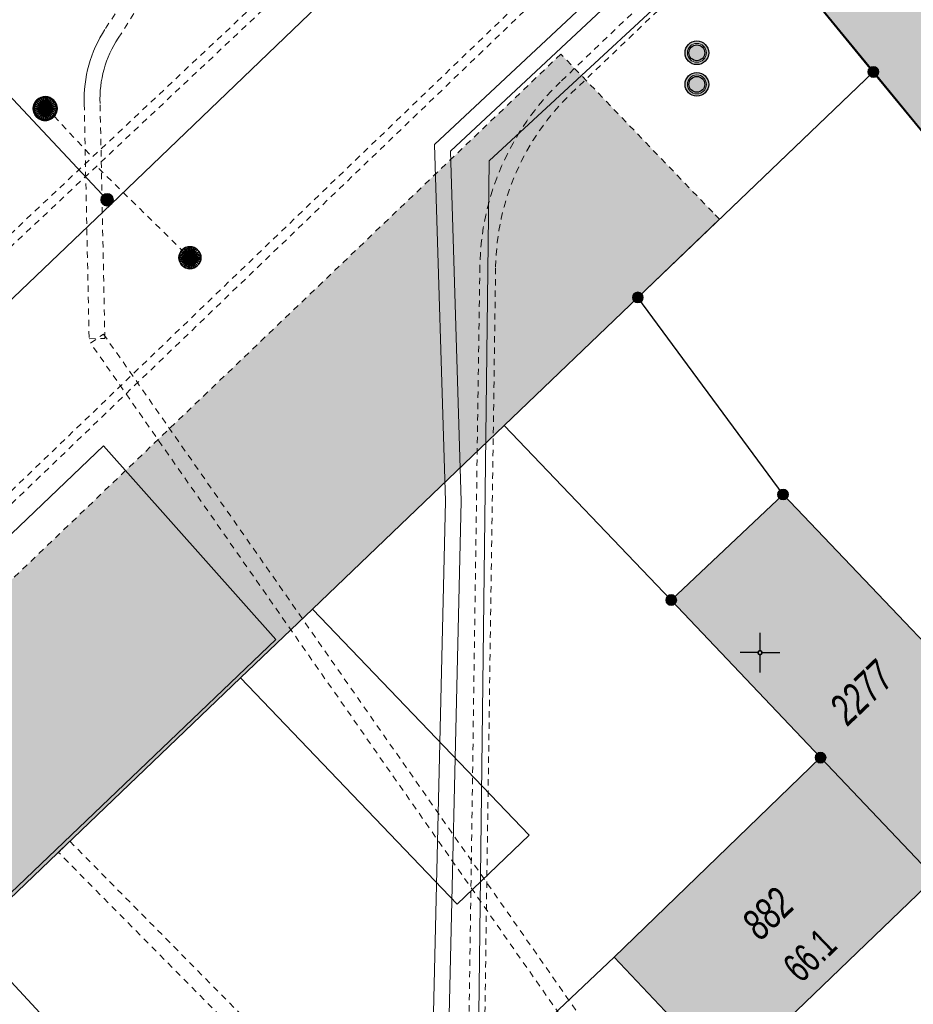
# Model space of a CAD drawing. Header units: metres. Extents: x 2695560 to 2696939, y 1260491 to 1262050.
# Tile 475 of 656: x 2695803 to 2695831, y 1261164 to 1261195. Entities that reach past the tile are written whole.
import ezdxf

# ---------------------------------------------------------------- set-up
doc = ezdxf.new("R2010")
doc.units = ezdxf.units.M
doc.linetypes.add('AUSGEZOGEN', pattern=[0])
doc.linetypes.add('VERDECKT2_S2', pattern=[0.36, 0.2, -0.16])
for name, color, linetype in [('XR$1$AV_Flächen (EO)', 7, 'AUSGEZOGEN'), ('XR$1$AV_Gebäudeflächen (BB)', 7, 'AUSGEZOGEN'), ('XR$1$AV_Gebäudeflächen (EO)', 7, 'AUSGEZOGEN'), ('XR$1$AV_Grenzpunkte', 7, 'AUSGEZOGEN'), ('XR$1$AV_Haus-Nr.', 7, 'AUSGEZOGEN'), ('XR$1$AV_Koordinatennetzpunkte', 7, 'AUSGEZOGEN'), ('XR$1$AV_Linien (BB)', 7, 'AUSGEZOGEN'), ('XR$1$AV_Versicherung-Nr.', 7, 'AUSGEZOGEN'), ('XR$1$AW_LK_Einlaufschacht alt', 24, 'AUSGEZOGEN'), ('XR$1$AW_LK_Schachtdeckel', 24, 'AUSGEZOGEN'), ('XR$1$Liegenschaftsgrenzen', 7, 'AUSGEZOGEN'), ('XR$1$PFAV', 255, 'AUSGEZOGEN'), ('XR$1$PFAW', 255, 'AUSGEZOGEN'), ('XR$1$PFWA', 255, 'AUSGEZOGEN'), ('XR$1$WA_LK_Absperrarmatur', 171, 'AUSGEZOGEN'), ('XR$1$WA_LK_Piezometer', 171, 'AUSGEZOGEN')]:
    doc.layers.add(name, color=color, linetype=linetype)
for name, color, linetype, lineweight in [('XR$2$ABW-Flaeche-oberirdisch', 6, 'AUSGEZOGEN', 18), ('XR$2$ABW-Linie-M-ungenau-tot', 6, 'AUSGEZOGEN', 18), ('XR$2$ABW-Linie-R-ungenau', 4, 'VERDECKT2_S2', 18), ('XR$2$ABW-LinieFlaeche-R-ungenau', 4, 'VERDECKT2_S2', 18), ('XR$2$ABW-Punkt', 6, 'AUSGEZOGEN', 18), ('XR$2$ELE-LinieFlaeche-ungenau', 1, 'VERDECKT2_S2', 18), ('XR$2$FER-Linie-genau', 30, 'AUSGEZOGEN', 18), ('XR$2$KOM-Linie-U-genau', 91, 'AUSGEZOGEN', 18), ('XR$2$WAS-Linie-genau', 5, 'AUSGEZOGEN', 18), ('XR$2$WAS-Punkt', 5, 'AUSGEZOGEN', 18)]:
    doc.layers.add(name, color=color, linetype=linetype, lineweight=lineweight)
doc.styles.add('ARIAL', font='arial.ttf')

# ---------------------------------------------------------------- blocks, each defined once
blk = doc.blocks.new('COMPLEXOBJECT_36')
at = {"layer": 'XR$1$AV_Linien (BB)', "color": 7, "linetype": 'AUSGEZOGEN', "transparency": 33554687}
blk.add_lwpolyline([(5820.378, 11165.35), (5816.673, 11161.845), (5816.985, 11159.163), (5820.658, 11155.35), (5825.331, 11150.484), (5832.294, 11143.298), (5835.478, 11140.003)], dxfattribs=at)
blk.add_arc((5836.538, 11141.028), 1.474, 224.0446, 313.6947, dxfattribs=at)
blk = doc.blocks.new('COMPLEXOBJECT_332')
at = {"layer": 'XR$1$AV_Linien (BB)', "color": 7, "linetype": 'AUSGEZOGEN', "transparency": 33554687}
blk.add_lwpolyline([(5757.09, 11124.929), (5780.161, 11147.021), (5799.968, 11165.987), (5808.077, 11157.223), (5813.076, 11156.026), (5816.613, 11152.343), (5821.719, 11147.027), (5828.696, 11139.827), (5831.99, 11136.417)], dxfattribs=at)
blk = doc.blocks.new('COMPLEXOBJECT_706')
at = {"layer": 'XR$1$AV_Linien (BB)', "color": 7, "linetype": 'AUSGEZOGEN', "transparency": 33554687}
blk.add_lwpolyline([(5828.588, 11193.391), (5824.78, 11198.04), (5850.556, 11221.921), (5868.652, 11204.008), (5879.831, 11192.143), (5876.721, 11189.173), (5860.305, 11173.495), (5859.437, 11172.667)], dxfattribs=at)
blk = doc.blocks.new('BAV15')
at = {"layer": 'XR$1$PFAV', "transparency": 33554687}
blk.add_hatch(color=7, dxfattribs=at).paths.add_polyline_path([(0.5, 0), (0.49, 0.101), (0.459, 0.197), (0.41, 0.286), (0.344, 0.362), (0.264, 0.424), (0.174, 0.469), (0.076, 0.494), (-0.025, 0.499), (-0.125, 0.484), (-0.22, 0.449), (-0.306, 0.395), (-0.379, 0.326), (-0.437, 0.243), (-0.477, 0.15), (-0.497, 0.051), (-0.497, -0.051), (-0.477, -0.15), (-0.437, -0.243), (-0.379, -0.326), (-0.306, -0.395), (-0.22, -0.449), (-0.125, -0.484), (-0.025, -0.499), (0.076, -0.494), (0.174, -0.469), (0.264, -0.424), (0.344, -0.362), (0.41, -0.286), (0.459, -0.197), (0.49, -0.101)])
at = {"color": 7, "transparency": 33554687}
for start, end in [(90, 270), (270, 90)]:
    blk.add_arc((0, 0), 0.5, start, end, dxfattribs=at)
at = {"layer": 'XR$1$PFAV', "transparency": 33554687}
blk.add_circle((0, 0), 0.5, dxfattribs=at)
blk = doc.blocks.new('BAV2041')
at = {"color": 7, "transparency": 33554687}
for p, q in [((0, 0.5), (0, 0.05)), ((-0.05, 0), (-0.5, 0)), ((0.05, 0), (0.5, 0)), ((0, -0.05), (0, -0.5))]:
    blk.add_line(p, q, dxfattribs=at)
blk.add_circle((0, 0), 0.05, dxfattribs=at)
for start, end in [(90, 270), (270, 90)]:
    blk.add_arc((0, 0), 0.05, start, end, dxfattribs=at)
blk = doc.blocks.new('BAW2089')
at = {"layer": 'XR$1$PFAW', "transparency": 33554687}
blk.add_hatch(color=7, dxfattribs=at).paths.add_polyline_path([(-0.5, 0.5), (-0.5, -0.5), (0.5, -0.5), (0.5, 0.5)])
at = {"transparency": 33554687}
blk.add_lwpolyline([(-0.5, 0.5), (0.5, 0.5), (0.5, -0.5), (-0.5, -0.5), (-0.5, 0.5)], close=True, dxfattribs=at)
at = {"layer": 'XR$1$PFAW', "transparency": 33554687}
blk.add_lwpolyline([(-0.5, 0.5), (0.5, 0.5), (0.5, -0.5), (-0.5, -0.5), (-0.5, 0.5)], close=True, dxfattribs=at)
blk = doc.blocks.new('BAW2088')
at = {"layer": 'XR$1$PFAW', "transparency": 33554687}
blk.add_hatch(color=253, dxfattribs=at).paths.add_polyline_path([(0.51, 0), (0.5, 0.101), (0.47, 0.197), (0.421, 0.286), (0.355, 0.362), (0.275, 0.424), (0.184, 0.469), (0.086, 0.494), (-0.015, 0.499), (-0.115, 0.484), (-0.21, 0.449), (-0.296, 0.395), (-0.369, 0.326), (-0.427, 0.243), (-0.467, 0.15), (-0.487, 0.051), (-0.487, -0.051), (-0.467, -0.15), (-0.427, -0.243), (-0.369, -0.326), (-0.296, -0.395), (-0.21, -0.449), (-0.115, -0.484), (-0.015, -0.499), (0.086, -0.494), (0.184, -0.469), (0.275, -0.424), (0.355, -0.362), (0.421, -0.286), (0.47, -0.197), (0.5, -0.101)])
at = {"transparency": 33554687}
for start, end in [(91.1948, 268.8052), (268.8052, 91.1948)]:
    blk.add_arc((0.01, 0), 0.5, start, end, dxfattribs=at)
at = {"layer": 'XR$1$PFAW', "transparency": 33554687}
blk.add_circle((0.01, 0), 0.5, dxfattribs=at)
blk = doc.blocks.new('BWA1376')
at = {"true_color": 0x000000, "transparency": 33554687}
h = blk.add_hatch(color=18, dxfattribs=at)
h.paths.add_polyline_path([(0.5, 0), (0.49, 0.101), (0.459, 0.197), (0.41, 0.286), (0.344, 0.362), (0.264, 0.424), (0.174, 0.469), (0.076, 0.494), (-0.025, 0.499), (-0.125, 0.484), (-0.22, 0.449), (-0.306, 0.395), (-0.379, 0.326), (-0.437, 0.243), (-0.477, 0.15), (-0.497, 0.051), (-0.497, -0.051), (-0.477, -0.15), (-0.437, -0.243), (-0.379, -0.326), (-0.306, -0.395), (-0.22, -0.449), (-0.125, -0.484), (-0.025, -0.499), (0.076, -0.494), (0.174, -0.469), (0.264, -0.424), (0.344, -0.362), (0.41, -0.286), (0.459, -0.197), (0.49, -0.101)])
h.paths.add_polyline_path([(0.326, 0.067), (0.333, 0), (0.326, -0.067), (0.306, -0.131), (0.273, -0.19), (0.229, -0.241), (0.176, -0.283), (0.116, -0.312), (0.05, -0.329), (-0.017, -0.333), (-0.083, -0.322), (-0.147, -0.299), (-0.204, -0.263), (-0.253, -0.217), (-0.291, -0.162), (-0.318, -0.1), (-0.331, -0.034), (-0.331, 0.034), (-0.318, 0.1), (-0.291, 0.162), (-0.253, 0.217), (-0.204, 0.263), (-0.147, 0.299), (-0.083, 0.322), (-0.017, 0.333), (0.05, 0.329), (0.116, 0.312), (0.176, 0.283), (0.229, 0.241), (0.273, 0.19), (0.306, 0.131)], flags=16)
at = {"layer": 'XR$1$PFWA', "transparency": 33554687}
blk.add_hatch(color=7, dxfattribs=at).paths.add_polyline_path([(0.5, 0), (0.49, 0.101), (0.459, 0.197), (0.41, 0.286), (0.344, 0.362), (0.264, 0.424), (0.174, 0.469), (0.076, 0.494), (-0.025, 0.499), (-0.125, 0.484), (-0.22, 0.449), (-0.306, 0.395), (-0.379, 0.326), (-0.437, 0.243), (-0.477, 0.15), (-0.497, 0.051), (-0.497, -0.051), (-0.477, -0.15), (-0.437, -0.243), (-0.379, -0.326), (-0.306, -0.395), (-0.22, -0.449), (-0.125, -0.484), (-0.025, -0.499), (0.076, -0.494), (0.174, -0.469), (0.264, -0.424), (0.344, -0.362), (0.41, -0.286), (0.459, -0.197), (0.49, -0.101)])
at = {"transparency": 33554687}
for radius in [0.5, 0.333]:
    blk.add_circle((0, 0), radius, dxfattribs=at)
blk = doc.blocks.new('BWA965')
at = {"layer": 'XR$1$PFWA', "transparency": 33554687}
blk.add_hatch(color=7, dxfattribs=at).paths.add_polyline_path([(0, 0.5), (-0.051, 0.497), (-0.101, 0.49), (-0.15, 0.477), (-0.197, 0.459), (-0.243, 0.437), (-0.286, 0.41), (-0.326, 0.379), (-0.362, 0.344), (-0.395, 0.306), (-0.424, 0.264), (-0.449, 0.22), (-0.469, 0.174), (-0.484, 0.125), (-0.494, 0.076), (-0.499, 0.025), (-0.499, -0.025), (-0.494, -0.076), (-0.484, -0.125), (-0.469, -0.174), (-0.449, -0.22), (-0.424, -0.264), (-0.395, -0.306), (-0.362, -0.344), (-0.326, -0.379), (-0.286, -0.41), (-0.243, -0.437), (-0.197, -0.459), (-0.15, -0.477), (-0.101, -0.49), (-0.051, -0.497), (0, -0.5), (0.051, -0.497), (0.101, -0.49), (0.15, -0.477), (0.197, -0.459), (0.243, -0.437), (0.286, -0.41), (0.326, -0.379), (0.362, -0.344), (0.395, -0.306), (0.424, -0.264), (0.449, -0.22), (0.469, -0.174), (0.484, -0.125), (0.494, -0.076), (0.499, -0.025), (0.499, 0.025), (0.494, 0.076), (0.484, 0.125), (0.469, 0.174), (0.449, 0.22), (0.424, 0.264), (0.395, 0.306), (0.362, 0.344), (0.326, 0.379), (0.286, 0.41), (0.243, 0.437), (0.197, 0.459), (0.15, 0.477), (0.101, 0.49), (0.051, 0.497)])
at = {"transparency": 33554687}
blk.add_line((0, 0.5), (0, -0.5), dxfattribs=at)
for start, end in [(90, 270), (270, 90)]:
    blk.add_arc((0, 0), 0.5, start, end, dxfattribs=at)
blk = doc.blocks.new('WAS-ABSPERRORGAN')
at = {"layer": 'XR$2$WAS-Punkt', "linetype": 'AUSGEZOGEN', "transparency": 33554687}
for p, q in [((0, 200, 2500), (0, -200, 2500)), ((0, 0), (0, 0))]:
    blk.add_line(p, q, dxfattribs=at)
blk.add_circle((0, 0, 502500), 200, dxfattribs=at)
blk = doc.blocks.new('WAS-SCHACHT')
at = {"layer": 'XR$2$WAS-Punkt', "linetype": 'AUSGEZOGEN', "transparency": 33554687}
blk.add_circle((0, 0, 502500), 300, dxfattribs=at)
blk = doc.blocks.new('ABW-SCHLAMMSAMMLER_RUND')
at = {"layer": 'XR$2$ABW-Punkt', "linetype": 'AUSGEZOGEN', "lineweight": 13, "transparency": 33554687}
for p, q in [((-70, 75, 2500), (70, 75, 2500)), ((-70, -75, 2500), (70, -75, 2500))]:
    blk.add_line(p, q, dxfattribs=at)
blk.add_polyline3d([(90, 0, 2500), (0, 0, 2500), (-90, 0, 2500)], dxfattribs=at)
at = {"layer": 'XR$2$ABW-Punkt', "linetype": 'AUSGEZOGEN', "lineweight": 25, "transparency": 33554687}
for points in [[(-147, 29, 2500), (0, 0, 2500), (-150, 0, 2500)], [(-147, 29), (0, 0), (-150, 0)], [(-147, 29, 2500), (-147, 29), (-150, 0), (-150, 0, 2500)], [(-150, 0, 2500), (0, 0, 2500), (-147, -29, 2500)], [(-150, 0), (0, 0), (-147, -29)], [(-139, 57, 2500), (0, 0, 2500), (-147, 29, 2500)], [(-139, 57), (0, 0), (-147, 29)], [(-139, 57, 2500), (-139, 57), (-147, 29), (-147, 29, 2500)], [(-147, -29, 2500), (0, 0, 2500), (-139, -57, 2500)], [(-147, -29), (0, 0), (-139, -57)], [(-125, 83, 2500), (0, 0, 2500), (-139, 57, 2500)], [(-125, 83), (0, 0), (-139, 57)], [(-125, 83, 2500), (-125, 83), (-139, 57), (-139, 57, 2500)], [(-139, -57, 2500), (0, 0, 2500), (-125, -83, 2500)], [(-139, -57), (0, 0), (-125, -83)], [(-106, 106, 2500), (0, 0, 2500), (-125, 83, 2500)], [(-106, 106), (0, 0), (-125, 83)], [(-106, 106, 2500), (-106, 106), (-125, 83), (-125, 83, 2500)], [(-125, -83, 2500), (0, 0, 2500), (-106, -106, 2500)], [(-125, -83), (0, 0), (-106, -106)], [(-83, 125, 2500), (0, 0, 2500), (-106, 106, 2500)], [(-83, 125), (0, 0), (-106, 106)], [(-83, 125, 2500), (-83, 125), (-106, 106), (-106, 106, 2500)], [(-106, -106, 2500), (0, 0, 2500), (-83, -125, 2500)], [(-106, -106), (0, 0), (-83, -125)], [(-57, 139, 2500), (0, 0, 2500), (-83, 125, 2500)], [(-57, 139), (0, 0), (-83, 125)], [(-57, 139, 2500), (-57, 139), (-83, 125), (-83, 125, 2500)], [(-83, -125, 2500), (0, 0, 2500), (-57, -139, 2500)], [(-83, -125), (0, 0), (-57, -139)], [(-29, 147, 2500), (0, 0, 2500), (-57, 139, 2500)], [(-29, 147), (0, 0), (-57, 139)], [(-29, 147, 2500), (-29, 147), (-57, 139), (-57, 139, 2500)], [(-57, -139, 2500), (0, 0, 2500), (-29, -147, 2500)], [(-57, -139), (0, 0), (-29, -147)], [(0, 150, 2500), (0, 0, 2500), (-29, 147, 2500)], [(0, 150), (0, 0), (-29, 147)], [(0, 150, 2500), (0, 150), (-29, 147), (-29, 147, 2500)], [(-29, -147, 2500), (0, 0, 2500), (0, -150, 2500)], [(-29, -147), (0, 0), (0, -150)], [(29, 147, 2500), (0, 0, 2500), (0, 150, 2500)], [(29, 147), (0, 0), (0, 150)], [(29, 147, 2500), (29, 147), (0, 150), (0, 150, 2500)], [(57, 139, 2500), (0, 0, 2500), (29, 147, 2500)], [(57, 139), (0, 0), (29, 147)], [(83, 125, 2500), (0, 0, 2500), (57, 139, 2500)], [(83, 125), (0, 0), (57, 139)], [(106, 106, 2500), (0, 0, 2500), (83, 125, 2500)], [(106, 106), (0, 0), (83, 125)], [(125, 83, 2500), (0, 0, 2500), (106, 106, 2500)], [(125, 83), (0, 0), (106, 106)], [(139, 57, 2500), (0, 0, 2500), (125, 83, 2500)], [(139, 57), (0, 0), (125, 83)], [(147, 29, 2500), (0, 0, 2500), (139, 57, 2500)], [(147, 29), (0, 0), (139, 57)], [(150, 0, 2500), (0, 0, 2500), (147, 29, 2500)], [(150, 0), (0, 0), (147, 29)], [(0, -150, 2500), (0, 0, 2500), (29, -147, 2500)], [(29, -147, 2500), (0, 0, 2500), (57, -139, 2500)], [(57, -139, 2500), (0, 0, 2500), (83, -125, 2500)], [(83, -125, 2500), (0, 0, 2500), (106, -106, 2500)], [(106, -106, 2500), (0, 0, 2500), (125, -83, 2500)], [(125, -83, 2500), (0, 0, 2500), (139, -57, 2500)], [(139, -57, 2500), (0, 0, 2500), (147, -29, 2500)], [(147, -29, 2500), (0, 0, 2500), (150, 0, 2500)], [(0, -150), (0, 0), (29, -147)], [(29, -147), (0, 0), (57, -139)], [(57, -139), (0, 0), (83, -125)], [(83, -125), (0, 0), (106, -106)], [(106, -106), (0, 0), (125, -83)], [(125, -83), (0, 0), (139, -57)], [(139, -57), (0, 0), (147, -29)], [(147, -29), (0, 0), (150, 0)], [(57, 139, 2500), (57, 139), (29, 147), (29, 147, 2500)], [(83, 125, 2500), (83, 125), (57, 139), (57, 139, 2500)], [(106, 106, 2500), (106, 106), (83, 125), (83, 125, 2500)], [(125, 83, 2500), (125, 83), (106, 106), (106, 106, 2500)], [(139, 57, 2500), (139, 57), (125, 83), (125, 83, 2500)], [(147, 29, 2500), (147, 29), (139, 57), (139, 57, 2500)], [(150, 0, 2500), (150, 0), (147, 29), (147, 29, 2500)], [(-150, 0, 2500), (-150, 0), (-147, -29), (-147, -29, 2500)], [(-147, -29, 2500), (-147, -29), (-139, -57), (-139, -57, 2500)], [(-139, -57, 2500), (-139, -57), (-125, -83), (-125, -83, 2500)], [(-125, -83, 2500), (-125, -83), (-106, -106), (-106, -106, 2500)], [(-106, -106, 2500), (-106, -106), (-83, -125), (-83, -125, 2500)], [(-83, -125, 2500), (-83, -125), (-57, -139), (-57, -139, 2500)], [(-57, -139, 2500), (-57, -139), (-29, -147), (-29, -147, 2500)], [(-29, -147, 2500), (-29, -147), (0, -150), (0, -150, 2500)], [(0, -150, 2500), (0, -150), (29, -147), (29, -147, 2500)], [(29, -147, 2500), (29, -147), (57, -139), (57, -139, 2500)], [(57, -139, 2500), (57, -139), (83, -125), (83, -125, 2500)], [(83, -125, 2500), (83, -125), (106, -106), (106, -106, 2500)], [(106, -106, 2500), (106, -106), (125, -83), (125, -83, 2500)], [(125, -83, 2500), (125, -83), (139, -57), (139, -57, 2500)], [(139, -57, 2500), (139, -57), (147, -29), (147, -29, 2500)], [(147, -29, 2500), (147, -29), (150, 0), (150, 0, 2500)]]:
    blk.add_3dface(points, dxfattribs=at)
blk = doc.blocks.new('ABW-EINLAUFSCHACHT_RUND')
at = {"layer": 'XR$2$ABW-Linie-M-ungenau-tot', "linetype": 'AUSGEZOGEN', "lineweight": 25, "transparency": 33554687}
for points in [[(-147, 29, 2500), (0, 0, 2500), (-150, 0, 2500)], [(-147, 29), (0, 0), (-150, 0)], [(-147, 29, 2500), (-147, 29), (-150, 0), (-150, 0, 2500)], [(-150, 0, 2500), (0, 0, 2500), (-147, -29, 2500)], [(-150, 0), (0, 0), (-147, -29)], [(-150, 0, 2500), (-150, 0), (-147, -29), (-147, -29, 2500)], [(-139, 57, 2500), (0, 0, 2500), (-147, 29, 2500)], [(-139, 57), (0, 0), (-147, 29)], [(-139, 57, 2500), (-139, 57), (-147, 29), (-147, 29, 2500)], [(-147, -29, 2500), (0, 0, 2500), (-139, -57, 2500)], [(-147, -29), (0, 0), (-139, -57)], [(-125, 83, 2500), (0, 0, 2500), (-139, 57, 2500)], [(-125, 83), (0, 0), (-139, 57)], [(-125, 83, 2500), (-125, 83), (-139, 57), (-139, 57, 2500)], [(-139, -57, 2500), (0, 0, 2500), (-125, -83, 2500)], [(-139, -57), (0, 0), (-125, -83)], [(-106, 106, 2500), (0, 0, 2500), (-125, 83, 2500)], [(-106, 106), (0, 0), (-125, 83)], [(-106, 106, 2500), (-106, 106), (-125, 83), (-125, 83, 2500)], [(-125, -83, 2500), (0, 0, 2500), (-106, -106, 2500)], [(-125, -83), (0, 0), (-106, -106)], [(-83, 125, 2500), (0, 0, 2500), (-106, 106, 2500)], [(-83, 125), (0, 0), (-106, 106)], [(-83, 125, 2500), (-83, 125), (-106, 106), (-106, 106, 2500)], [(-106, -106, 2500), (0, 0, 2500), (-83, -125, 2500)], [(-106, -106), (0, 0), (-83, -125)], [(-57, 139, 2500), (0, 0, 2500), (-83, 125, 2500)], [(-57, 139), (0, 0), (-83, 125)], [(-57, 139, 2500), (-57, 139), (-83, 125), (-83, 125, 2500)], [(-83, -125, 2500), (0, 0, 2500), (-57, -139, 2500)], [(-83, -125), (0, 0), (-57, -139)], [(-29, 147, 2500), (0, 0, 2500), (-57, 139, 2500)], [(-29, 147), (0, 0), (-57, 139)], [(-29, 147, 2500), (-29, 147), (-57, 139), (-57, 139, 2500)], [(-57, -139, 2500), (0, 0, 2500), (-29, -147, 2500)], [(-57, -139), (0, 0), (-29, -147)], [(0, 150, 2500), (0, 0, 2500), (-29, 147, 2500)], [(0, 150), (0, 0), (-29, 147)], [(0, 150, 2500), (0, 150), (-29, 147), (-29, 147, 2500)], [(-29, -147, 2500), (0, 0, 2500), (0, -150, 2500)], [(-29, -147), (0, 0), (0, -150)], [(29, 147, 2500), (0, 0, 2500), (0, 150, 2500)], [(29, 147), (0, 0), (0, 150)], [(29, 147, 2500), (29, 147), (0, 150), (0, 150, 2500)], [(57, 139, 2500), (0, 0, 2500), (29, 147, 2500)], [(57, 139), (0, 0), (29, 147)], [(83, 125, 2500), (0, 0, 2500), (57, 139, 2500)], [(83, 125), (0, 0), (57, 139)], [(106, 106, 2500), (0, 0, 2500), (83, 125, 2500)], [(106, 106), (0, 0), (83, 125)], [(125, 83, 2500), (0, 0, 2500), (106, 106, 2500)], [(125, 83), (0, 0), (106, 106)], [(139, 57, 2500), (0, 0, 2500), (125, 83, 2500)], [(139, 57), (0, 0), (125, 83)], [(147, 29, 2500), (0, 0, 2500), (139, 57, 2500)], [(147, 29), (0, 0), (139, 57)], [(150, 0, 2500), (0, 0, 2500), (147, 29, 2500)], [(150, 0), (0, 0), (147, 29)], [(0, -150, 2500), (0, 0, 2500), (29, -147, 2500)], [(29, -147, 2500), (0, 0, 2500), (57, -139, 2500)], [(57, -139, 2500), (0, 0, 2500), (83, -125, 2500)], [(83, -125, 2500), (0, 0, 2500), (106, -106, 2500)], [(106, -106, 2500), (0, 0, 2500), (125, -83, 2500)], [(125, -83, 2500), (0, 0, 2500), (139, -57, 2500)], [(139, -57, 2500), (0, 0, 2500), (147, -29, 2500)], [(147, -29, 2500), (0, 0, 2500), (150, 0, 2500)], [(0, -150), (0, 0), (29, -147)], [(29, -147), (0, 0), (57, -139)], [(57, -139), (0, 0), (83, -125)], [(83, -125), (0, 0), (106, -106)], [(106, -106), (0, 0), (125, -83)], [(125, -83), (0, 0), (139, -57)], [(139, -57), (0, 0), (147, -29)], [(147, -29), (0, 0), (150, 0)], [(57, 139, 2500), (57, 139), (29, 147), (29, 147, 2500)], [(83, 125, 2500), (83, 125), (57, 139), (57, 139, 2500)], [(106, 106, 2500), (106, 106), (83, 125), (83, 125, 2500)], [(125, 83, 2500), (125, 83), (106, 106), (106, 106, 2500)], [(139, 57, 2500), (139, 57), (125, 83), (125, 83, 2500)], [(147, 29, 2500), (147, 29), (139, 57), (139, 57, 2500)], [(150, 0, 2500), (150, 0), (147, 29), (147, 29, 2500)], [(147, -29, 2500), (147, -29), (150, 0), (150, 0, 2500)], [(-147, -29, 2500), (-147, -29), (-139, -57), (-139, -57, 2500)], [(-139, -57, 2500), (-139, -57), (-125, -83), (-125, -83, 2500)], [(-125, -83, 2500), (-125, -83), (-106, -106), (-106, -106, 2500)], [(-106, -106, 2500), (-106, -106), (-83, -125), (-83, -125, 2500)], [(-83, -125, 2500), (-83, -125), (-57, -139), (-57, -139, 2500)], [(-57, -139, 2500), (-57, -139), (-29, -147), (-29, -147, 2500)], [(-29, -147, 2500), (-29, -147), (0, -150), (0, -150, 2500)], [(0, -150, 2500), (0, -150), (29, -147), (29, -147, 2500)], [(29, -147, 2500), (29, -147), (57, -139), (57, -139, 2500)], [(57, -139, 2500), (57, -139), (83, -125), (83, -125, 2500)], [(83, -125, 2500), (83, -125), (106, -106), (106, -106, 2500)], [(106, -106, 2500), (106, -106), (125, -83), (125, -83, 2500)], [(125, -83, 2500), (125, -83), (139, -57), (139, -57, 2500)], [(139, -57, 2500), (139, -57), (147, -29), (147, -29, 2500)]]:
    blk.add_3dface(points, dxfattribs=at)
blk = doc.blocks.new('ABW-DECKEL')
at = {"layer": 'XR$2$ABW-Punkt', "linetype": 'AUSGEZOGEN', "lineweight": 25, "transparency": 33554687}
for points in [[(-134, 323, 2500), (0, 0, 2500), (-194, 291, 2500)], [(-134, 323), (0, 0), (-194, 291)], [(-134, 323, 2500), (-134, 323), (-194, 291), (-194, 291, 2500)], [(-68, 343, 2500), (0, 0, 2500), (-134, 323, 2500)], [(-68, 343), (0, 0), (-134, 323)], [(-68, 343, 2500), (-68, 343), (-134, 323), (-134, 323, 2500)], [(0, 350, 2500), (0, 0, 2500), (-68, 343, 2500)], [(0, 350), (0, 0), (-68, 343)], [(0, 350, 2500), (0, 350), (-68, 343), (-68, 343, 2500)], [(68, 343, 2500), (0, 0, 2500), (0, 350, 2500)], [(68, 343), (0, 0), (0, 350)], [(68, 343, 2500), (68, 343), (0, 350), (0, 350, 2500)], [(134, 323, 2500), (0, 0, 2500), (68, 343, 2500)], [(134, 323), (0, 0), (68, 343)], [(194, 291, 2500), (0, 0, 2500), (134, 323, 2500)], [(194, 291), (0, 0), (134, 323)], [(134, 323, 2500), (134, 323), (68, 343), (68, 343, 2500)], [(194, 291, 2500), (194, 291), (134, 323), (134, 323, 2500)], [(-343, 68, 2500), (0, 0, 2500), (-350, 0, 2500)], [(-343, 68), (0, 0), (-350, 0)], [(-343, 68, 2500), (-343, 68), (-350, 0), (-350, 0, 2500)], [(-350, 0, 2500), (0, 0, 2500), (-343, -68, 2500)], [(-350, 0), (0, 0), (-343, -68)], [(-323, 134, 2500), (0, 0, 2500), (-343, 68, 2500)], [(-323, 134), (0, 0), (-343, 68)], [(-323, 134, 2500), (-323, 134), (-343, 68), (-343, 68, 2500)], [(-343, -68, 2500), (0, 0, 2500), (-323, -134, 2500)], [(-343, -68), (0, 0), (-323, -134)], [(-291, 194, 2500), (0, 0, 2500), (-323, 134, 2500)], [(-291, 194), (0, 0), (-323, 134)], [(-291, 194, 2500), (-291, 194), (-323, 134), (-323, 134, 2500)], [(-323, -134, 2500), (0, 0, 2500), (-291, -194, 2500)], [(-323, -134), (0, 0), (-291, -194)], [(-247, 247, 2500), (0, 0, 2500), (-291, 194, 2500)], [(-247, 247), (0, 0), (-291, 194)], [(-247, 247, 2500), (-247, 247), (-291, 194), (-291, 194, 2500)], [(-291, -194, 2500), (0, 0, 2500), (-247, -247, 2500)], [(-291, -194), (0, 0), (-247, -247)], [(-194, 291, 2500), (0, 0, 2500), (-247, 247, 2500)], [(-194, 291), (0, 0), (-247, 247)], [(-194, 291, 2500), (-194, 291), (-247, 247), (-247, 247, 2500)], [(-247, -247, 2500), (0, 0, 2500), (-194, -291, 2500)], [(-247, -247), (0, 0), (-194, -291)], [(-194, -291, 2500), (0, 0, 2500), (-134, -323, 2500)], [(-194, -291), (0, 0), (-134, -323)], [(-134, -323, 2500), (0, 0, 2500), (-68, -343, 2500)], [(-134, -323), (0, 0), (-68, -343)], [(-68, -343, 2500), (0, 0, 2500), (0, -350, 2500)], [(-68, -343), (0, 0), (0, -350)], [(247, 247, 2500), (0, 0, 2500), (194, 291, 2500)], [(247, 247), (0, 0), (194, 291)], [(291, 194, 2500), (0, 0, 2500), (247, 247, 2500)], [(291, 194), (0, 0), (247, 247)], [(323, 134, 2500), (0, 0, 2500), (291, 194, 2500)], [(323, 134), (0, 0), (291, 194)], [(343, 68, 2500), (0, 0, 2500), (323, 134, 2500)], [(343, 68), (0, 0), (323, 134)], [(350, 0, 2500), (0, 0, 2500), (343, 68, 2500)], [(350, 0), (0, 0), (343, 68)], [(0, -350, 2500), (0, 0, 2500), (68, -343, 2500)], [(68, -343, 2500), (0, 0, 2500), (134, -323, 2500)], [(134, -323, 2500), (0, 0, 2500), (194, -291, 2500)], [(194, -291, 2500), (0, 0, 2500), (247, -247, 2500)], [(247, -247, 2500), (0, 0, 2500), (291, -194, 2500)], [(291, -194, 2500), (0, 0, 2500), (323, -134, 2500)], [(323, -134, 2500), (0, 0, 2500), (343, -68, 2500)], [(343, -68, 2500), (0, 0, 2500), (350, 0, 2500)], [(0, -350), (0, 0), (68, -343)], [(68, -343), (0, 0), (134, -323)], [(134, -323), (0, 0), (194, -291)], [(194, -291), (0, 0), (247, -247)], [(247, -247), (0, 0), (291, -194)], [(291, -194), (0, 0), (323, -134)], [(323, -134), (0, 0), (343, -68)], [(343, -68), (0, 0), (350, 0)], [(247, 247, 2500), (247, 247), (194, 291), (194, 291, 2500)], [(291, 194, 2500), (291, 194), (247, 247), (247, 247, 2500)], [(323, 134, 2500), (323, 134), (291, 194), (291, 194, 2500)], [(343, 68, 2500), (343, 68), (323, 134), (323, 134, 2500)], [(350, 0, 2500), (350, 0), (343, 68), (343, 68, 2500)], [(-350, 0, 2500), (-350, 0), (-343, -68), (-343, -68, 2500)], [(-343, -68, 2500), (-343, -68), (-323, -134), (-323, -134, 2500)], [(-323, -134, 2500), (-323, -134), (-291, -194), (-291, -194, 2500)], [(-291, -194, 2500), (-291, -194), (-247, -247), (-247, -247, 2500)], [(-247, -247, 2500), (-247, -247), (-194, -291), (-194, -291, 2500)], [(-194, -291, 2500), (-194, -291), (-134, -323), (-134, -323, 2500)], [(134, -323, 2500), (134, -323), (194, -291), (194, -291, 2500)], [(194, -291, 2500), (194, -291), (247, -247), (247, -247, 2500)], [(247, -247, 2500), (247, -247), (291, -194), (291, -194, 2500)], [(291, -194, 2500), (291, -194), (323, -134), (323, -134, 2500)], [(323, -134, 2500), (323, -134), (343, -68), (343, -68, 2500)], [(343, -68, 2500), (343, -68), (350, 0), (350, 0, 2500)], [(-134, -323, 2500), (-134, -323), (-68, -343), (-68, -343, 2500)], [(-68, -343, 2500), (-68, -343), (0, -350), (0, -350, 2500)], [(0, -350, 2500), (0, -350), (68, -343), (68, -343, 2500)], [(68, -343, 2500), (68, -343), (134, -323), (134, -323, 2500)]]:
    blk.add_3dface(points, dxfattribs=at)

msp = doc.modelspace()

# ---------------------------------------------------------------- hatches: boundary and pattern name
at = {"layer": 'XR$1$AV_Gebäudeflächen (BB)', "true_color": 0xd2d2d2, "transparency": 33554687}
for points in [[(2695829.558, 1261193.201), (2695842.146, 1261177.834), (2695845.702, 1261181.265), (2695846.298, 1261180.647), (2695845.392, 1261179.773), (2695848.97, 1261175.394), (2695850.618, 1261176.936), (2695850.625, 1261178.799), (2695848.123, 1261181.392), (2695848.389, 1261181.648), (2695847.285, 1261182.792), (2695858.9, 1261193.999), (2695862.362, 1261190.411), (2695860.241, 1261188.365), (2695861.257, 1261187.312), (2695852.643, 1261179), (2695858.891, 1261172.509), (2695858.93, 1261172.471), (2695858.97, 1261172.434), (2695859.012, 1261172.4), (2695859.056, 1261172.368), (2695859.102, 1261172.339), (2695859.149, 1261172.311), (2695859.197, 1261172.286), (2695859.246, 1261172.264), (2695859.297, 1261172.244), (2695859.348, 1261172.227), (2695859.401, 1261172.212), (2695859.454, 1261172.2), (2695859.507, 1261172.19), (2695859.561, 1261172.184), (2695859.615, 1261172.18), (2695859.67, 1261172.179), (2695859.724, 1261172.18), (2695859.778, 1261172.185), (2695859.832, 1261172.192), (2695859.885, 1261172.202), (2695859.938, 1261172.214), (2695859.99, 1261172.229), (2695860.042, 1261172.247), (2695860.092, 1261172.267), (2695860.141, 1261172.29), (2695860.189, 1261172.316), (2695860.236, 1261172.343), (2695860.281, 1261172.374), (2695860.325, 1261172.406), (2695860.367, 1261172.44), (2695860.407, 1261172.477), (2695861.275, 1261173.305), (2695877.691, 1261188.983), (2695880.801, 1261191.953), (2695869.622, 1261203.818), (2695851.526, 1261221.731), (2695825.75, 1261197.85)], [(2695827.889, 1261171.484), (2695831.51, 1261167.68), (2695835.053, 1261171.06), (2695826.7, 1261179.82), (2695823.158, 1261176.477)], [(2695827.889, 1261171.484), (2695821.348, 1261165.16), (2695824.937, 1261161.367), (2695831.51, 1261167.68)]]:
    msp.add_hatch(color=254, dxfattribs=at).paths.add_polyline_path(points)
at = {"layer": 'XR$1$AV_Gebäudeflächen (EO)', "true_color": 0xebebeb, "transparency": 33554687}
msp.add_hatch(color=7, dxfattribs=at).paths.add_polyline_path([(2695781.131, 1261146.831), (2695800.938, 1261165.797), (2695809.519, 1261174.013), (2695811.794, 1261176.192), (2695817.865, 1261182.005), (2695822.101, 1261186.061), (2695824.687, 1261188.537), (2695824.474, 1261188.758), (2695819.663, 1261193.769), (2695764.007, 1261140.508), (2695768.806, 1261135.446), (2695769.013, 1261135.227)])

# ---------------------------------------------------------------- linework, layer by layer
at = {"layer": 'XR$1$AV_Flächen (EO)', "color": 7, "linetype": 'VERDECKT2_S2', "transparency": 33554687}
msp.add_lwpolyline([(2695824.687, 1261188.537), (2695824.474, 1261188.758), (2695819.663, 1261193.769), (2695764.007, 1261140.508), (2695768.806, 1261135.446), (2695769.013, 1261135.227)], dxfattribs=at)
at = {"layer": 'XR$1$AV_Flächen (EO)', "color": 7, "linetype": 'AUSGEZOGEN', "transparency": 33554687}
msp.add_lwpolyline([(2695781.131, 1261146.831), (2695800.938, 1261165.797), (2695809.519, 1261174.013), (2695811.794, 1261176.192), (2695817.865, 1261182.005), (2695822.101, 1261186.061), (2695824.687, 1261188.537)], dxfattribs=at)
at = {"layer": 'XR$1$AV_Linien (BB)', "color": 7, "linetype": 'AUSGEZOGEN', "transparency": 33554687}
for p, q in [((2695842.146, 1261177.834), (2695829.558, 1261193.201)), ((2695823.158, 1261176.477), (2695817.865, 1261182.005)), ((2695827.889, 1261171.484), (2695823.158, 1261176.477)), ((2695821.348, 1261165.16), (2695827.889, 1261171.484)), ((2695827.889, 1261171.484), (2695831.51, 1261167.68))]:
    msp.add_line(p, q, dxfattribs=at)
for points in [[(2695817.865, 1261182.005), (2695822.101, 1261186.061), (2695829.558, 1261193.201)], [(2695823.158, 1261176.477), (2695826.7, 1261179.82), (2695835.053, 1261171.06)], [(2695831.51, 1261167.68), (2695824.937, 1261161.367), (2695821.348, 1261165.16)]]:
    msp.add_lwpolyline(points, dxfattribs=at)
msp.add_lwpolyline([(2695809.519, 1261174.013), (2695811.794, 1261176.192), (2695818.655, 1261169.027), (2695816.38, 1261166.848), (2695809.519, 1261174.013)], close=True, dxfattribs=at)
at = {"layer": 'XR$1$Liegenschaftsgrenzen', "color": 7, "linetype": 'AUSGEZOGEN', "transparency": 33554687}
for points in [[(2695854.83, 1261224.76), (2695825.75, 1261197.85), (2695829.56, 1261193.203)], [(2695848.61, 1261149.46), (2695844.41, 1261153.86), (2695837.47, 1261161.05), (2695836.51, 1261162.06), (2695831.51, 1261167.68), (2695827.889, 1261171.484), (2695823.158, 1261176.477), (2695826.7, 1261179.82), (2695822.101, 1261186.061), (2695829.56, 1261193.203)], [(2695829.56, 1261193.203), (2695843.23, 1261176.53), (2695857.41, 1261159.21)]]:
    msp.add_lwpolyline(points, dxfattribs=at)
at = {"layer": 'XR$2$ABW-Flaeche-oberirdisch', "transparency": 33554687}
msp.add_lwpolyline([(2695805.173, 1261181.36), (2695781.89, 1261159.093), (2695787.349, 1261152.967), (2695810.636, 1261175.229), (2695805.173, 1261181.36)], close=True, dxfattribs=at)
at = {"layer": 'XR$2$ABW-Linie-R-ungenau', "linetype": 'VERDECKT2_S2', "transparency": 33554687}
for p, q in [((2695803.614, 1261191.8), (2695804.818, 1261190.508)), ((2695807.741, 1261187.485), (2695804.96, 1261190.212))]:
    msp.add_line(p, q, dxfattribs=at)
at = {"layer": 'XR$2$ABW-LinieFlaeche-R-ungenau', "linetype": 'VERDECKT2_S2', "transparency": 33554687}
for points in [[(2695791.976, 1261178.015), (2695815.918, 1261200.521), (2695815.48, 1261200.521), (2695791.77, 1261178.233), (2695791.976, 1261178.015)], [(2695797.848, 1261175.278), (2695824.109, 1261200.521), (2695823.676, 1261200.521), (2695797.64, 1261175.494), (2695797.848, 1261175.278)], [(2695804.107, 1261168.837), (2695828.967, 1261143.683), (2695828.611, 1261143.331), (2695803.751, 1261168.485), (2695804.107, 1261168.837)]]:
    msp.add_lwpolyline(points, close=True, dxfattribs=at)
at = {"layer": 'XR$2$ELE-LinieFlaeche-ungenau', "linetype": 'VERDECKT2_S2', "transparency": 33554687}
for points in [[(2695809.013, 1261200.521), (2695805.225, 1261194.546), (2695805.144, 1261194.418), (2695805.066, 1261194.283), (2695804.993, 1261194.146), (2695804.926, 1261194.006), (2695804.864, 1261193.863), (2695804.807, 1261193.718), (2695804.757, 1261193.57), (2695804.712, 1261193.421), (2695804.674, 1261193.27), (2695804.641, 1261193.119), (2695804.613, 1261192.965), (2695804.592, 1261192.811), (2695804.577, 1261192.656), (2695804.568, 1261192.5), (2695804.565, 1261192.345), (2695804.568, 1261192.194), (2695804.722, 1261184.754), (2695805.222, 1261184.764), (2695805.068, 1261192.204), (2695805.065, 1261192.345), (2695805.068, 1261192.482), (2695805.075, 1261192.618), (2695805.088, 1261192.753), (2695805.107, 1261192.887), (2695805.131, 1261193.021), (2695805.16, 1261193.156), (2695805.194, 1261193.287), (2695805.233, 1261193.418), (2695805.277, 1261193.546), (2695805.326, 1261193.673), (2695805.38, 1261193.798), (2695805.439, 1261193.92), (2695805.504, 1261194.041), (2695805.572, 1261194.16), (2695805.647, 1261194.278), (2695809.605, 1261200.521)], [(2695827.634, 1261200.521), (2695819.644, 1261192.884), (2695819.357, 1261192.596), (2695819.084, 1261192.292), (2695818.825, 1261191.974), (2695818.583, 1261191.645), (2695818.357, 1261191.304), (2695818.149, 1261190.952), (2695817.958, 1261190.59), (2695817.785, 1261190.219), (2695817.631, 1261189.84), (2695817.496, 1261189.454), (2695817.379, 1261189.062), (2695817.284, 1261188.664), (2695817.207, 1261188.263), (2695817.151, 1261187.857), (2695817.114, 1261187.449), (2695817.098, 1261187.044), (2695816.665, 1261156.928)], [(2695817.165, 1261156.92), (2695817.598, 1261187.03), (2695817.614, 1261187.417), (2695817.647, 1261187.801), (2695817.701, 1261188.181), (2695817.772, 1261188.558), (2695817.863, 1261188.932), (2695817.972, 1261189.3), (2695818.099, 1261189.664), (2695818.243, 1261190.019), (2695818.406, 1261190.368), (2695818.585, 1261190.708), (2695818.781, 1261191.038), (2695818.993, 1261191.359), (2695819.221, 1261191.668), (2695819.464, 1261191.966), (2695819.721, 1261192.252), (2695819.994, 1261192.526), (2695828.359, 1261200.521)]]:
    msp.add_lwpolyline(points, dxfattribs=at)
msp.add_lwpolyline([(2695828.686, 1261150.376), (2695804.767, 1261184.616), (2695805.177, 1261184.902), (2695829.096, 1261150.662), (2695828.686, 1261150.376)], close=True, dxfattribs=at)
at = {"layer": 'XR$2$FER-Linie-genau', "linetype": 'AUSGEZOGEN', "transparency": 33554687}
for points in [[(2695825.949, 1261200.521), (2695815.66, 1261190.907), (2695816.006, 1261179.604), (2695815.521, 1261158.905)], [(2695826.682, 1261200.521), (2695816.167, 1261190.696), (2695816.506, 1261179.606), (2695816.028, 1261159.257)]]:
    msp.add_lwpolyline(points, dxfattribs=at)
at = {"layer": 'XR$2$KOM-Linie-U-genau', "linetype": 'AUSGEZOGEN', "transparency": 33554687}
msp.add_lwpolyline([(2695816.988, 1261156.946), (2695816.991, 1261157.246), (2695817.396, 1261190.389), (2695825.616, 1261197.996), (2695827.46, 1261199.809), (2695828.185, 1261200.521)], dxfattribs=at)
at = {"layer": 'XR$2$WAS-Linie-genau', "linetype": 'AUSGEZOGEN', "transparency": 33554687}
for p, q in [((2695805.293, 1261189.154), (2695794.644, 1261200.489)), ((2695805.421, 1261189.017), (2695817.406, 1261200.521)), ((2695805.421, 1261189.017), (2695805.293, 1261189.154))]:
    msp.add_line(p, q, dxfattribs=at)
msp.add_lwpolyline([(2695775.564, 1261160.424), (2695782.789, 1261167.377), (2695791.518, 1261175.732), (2695800.178, 1261184.008), (2695805.421, 1261189.017)], dxfattribs=at)

# ---------------------------------------------------------------- block references
at = {"layer": 'XR$1$AV_Grenzpunkte', "color": 7, "linetype": 'AUSGEZOGEN', "lineweight": -3, "transparency": 33554687, "xscale": 0.3249999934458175, "yscale": 0.3249999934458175}
for p in [(2695829.56, 1261193.203), (2695822.101, 1261186.061), (2695826.7, 1261179.82), (2695823.158, 1261176.477), (2695827.889, 1261171.484)]:
    msp.add_blockref('BAV15', p, dxfattribs=at)
at = {"layer": 'XR$1$AV_Koordinatennetzpunkte', "color": 7, "linetype": 'AUSGEZOGEN', "lineweight": -3, "transparency": 33554687, "xscale": 1.25, "yscale": 1.25}
msp.add_blockref('BAV2041', (2695825.97, 1261174.81), dxfattribs=at)
at = {"layer": 'XR$1$AV_Linien (BB)', "color": 7, "linetype": 'AUSGEZOGEN', "lineweight": -3, "transparency": 33554687}
for name in ['COMPLEXOBJECT_706', 'COMPLEXOBJECT_332', 'COMPLEXOBJECT_36']:
    msp.add_blockref(name, (2690000.97, 1249999.81), dxfattribs=at)
at = {"layer": 'XR$1$AW_LK_Einlaufschacht alt', "color": 24, "linetype": 'AUSGEZOGEN', "lineweight": -3, "transparency": 33554687, "xscale": 0.5000000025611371, "yscale": 0.5000000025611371, "rotation": 226.9968507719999}
msp.add_blockref('BAW2089', (2695807.911, 1261187.319), dxfattribs=at)
at = {"layer": 'XR$1$AW_LK_Schachtdeckel', "color": 24, "linetype": 'AUSGEZOGEN', "lineweight": -3, "transparency": 33554687, "xscale": 0.7578193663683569, "yscale": 0.7578193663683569, "rotation": 224.1906478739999}
msp.add_blockref('BAW2088', (2695803.335, 1261192.049), dxfattribs=at)
at = {"layer": 'XR$1$WA_LK_Absperrarmatur', "color": 171, "linetype": 'AUSGEZOGEN', "lineweight": -3, "transparency": 33554687, "xscale": 0.3749999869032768, "yscale": 0.3749999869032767, "rotation": 133.21223703}
msp.add_blockref('BWA965', (2695805.29, 1261189.155), dxfattribs=at)
at = {"layer": 'XR$1$WA_LK_Piezometer', "color": 171, "linetype": 'AUSGEZOGEN', "lineweight": -3, "transparency": 33554687, "xscale": 0.7499999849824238, "yscale": 0.7499999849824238}
for p in [(2695823.97, 1261193.81), (2695823.97, 1261192.81)]:
    msp.add_blockref('BWA1376', p, dxfattribs=at)
at = {"layer": 'XR$2$ABW-Punkt', "color": 6, "linetype": 'AUSGEZOGEN', "lineweight": 18, "transparency": 33554687, "xscale": 0.001, "yscale": 0.001, "zscale": 0.001, "rotation": 360}
for name, p in [('ABW-DECKEL', (2695803.338, 1261192.048)), ('ABW-SCHLAMMSAMMLER_RUND', (2695803.338, 1261192.048)), ('ABW-DECKEL', (2695807.913, 1261187.318)), ('ABW-EINLAUFSCHACHT_RUND', (2695807.913, 1261187.318))]:
    msp.add_blockref(name, p, dxfattribs=at)
at = {"layer": 'XR$2$WAS-Punkt', "color": 5, "linetype": 'AUSGEZOGEN', "lineweight": 18, "transparency": 33554687, "xscale": 0.001, "yscale": 0.001, "zscale": 0.001}
for name, p, rotation in [('WAS-SCHACHT', (2695823.972, 1261193.809), 270), ('WAS-SCHACHT', (2695823.972, 1261192.809), 270), ('WAS-ABSPERRORGAN', (2695805.293, 1261189.154), 43.3)]:
    msp.add_blockref(name, p, dxfattribs=dict(at, rotation=rotation))

# ---------------------------------------------------------------- texts
at = {"layer": 'XR$1$AV_Haus-Nr.', "color": 7, "transparency": 33554687, "insert": (2695827.877, 1261164.884), "char_height": 0.92968, "width": 2.03566, "attachment_point": 8, "rotation": 43.8444, "style": 'ARIAL'}
msp.add_mtext('\\W0.66;66.1', dxfattribs=at)
at = {"layer": 'XR$1$AV_Versicherung-Nr.', "color": 7, "transparency": 33554687, "char_height": 0.96842, "attachment_point": 5, "style": 'ARIAL'}
for s, insert, width, rotation in [('\\A1;{\\fArial|i1|b0;\\H0.968418;\\W0.700000;\\C7;2277}\\P', (2695829.181, 1261173.547), 2.46457, 43.6509), ('\\A1;{\\fArial|i1|b0;\\H0.968418;\\W0.700000;\\C7;882}\\P', (2695826.219, 1261166.542), 1.93301, 43.8444)]:
    msp.add_mtext(s, dxfattribs=dict(at, insert=insert, width=width, rotation=rotation))

doc.saveas('drawing.dxf')
